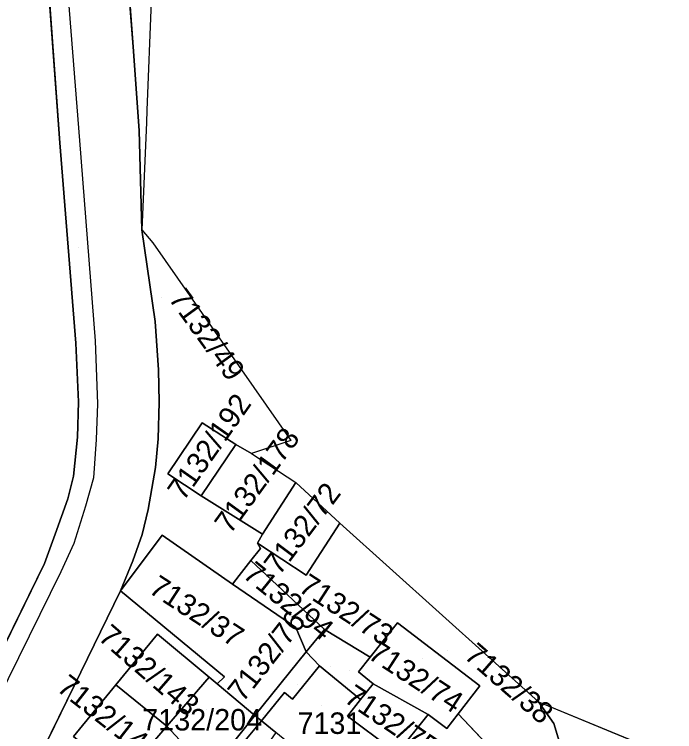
# Model space of a CAD drawing. Extents: x -266199 to -261993, y -1239047 to -1235108.
# Drawn here: x -263520.4 to -263458.9, y -1236131.9 to -1236065 of the extents above; entities that cross this region are included whole.
import ezdxf

# ---------------------------------------------------------------- set-up
doc = ezdxf.new("R2010")
doc.units = 0
for name, color, linetype in [('body_kn', 7, 'Continuous'), ('kladpar_druhypozemkov', 7, 'Continuous'), ('kladpar_hranice', 7, 'Continuous'), ('kladpar_parcelnecisla', 7, 'Continuous'), ('kladpar_plochy', 7, 'Continuous'), ('kladpar_sipky', 7, 'Continuous'), ('zappar_hrandruhpozemk', 7, 'Continuous'), ('zuob_linie', 7, 'Continuous'), ('zuob_plochy', 7, 'Continuous')]:
    doc.layers.add(name, color=color, linetype=linetype)

msp = doc.modelspace()

# ---------------------------------------------------------------- linework, layer by layer
at = {"layer": 'body_kn'}
for p, q in [((-263509.34, -1236068.08), (-263509.34, -1236068.08)), ((-263508.07, -1236073.96), (-263508.07, -1236073.96)), ((-263508.12, -1236075.11), (-263508.12, -1236075.11)), ((-263508.78, -1236075.87), (-263508.78, -1236075.87)), ((-263514.36, -1236076.81), (-263514.36, -1236076.81)), ((-263516.17, -1236077.01), (-263516.17, -1236077.01)), ((-263508.53, -1236085.13), (-263508.53, -1236085.13)), ((-263508.53, -1236085.13), (-263508.53, -1236085.13)), ((-263507.52, -1236086.33), (-263507.52, -1236086.33)), ((-263507.31, -1236093.65), (-263507.31, -1236093.65)), ((-263514.69, -1236095.67), (-263514.69, -1236095.67)), ((-263512.9, -1236095.47), (-263512.9, -1236095.47)), ((-263507, -1236098.16), (-263507, -1236098.16)), ((-263514.44, -1236101.15), (-263514.44, -1236101.15)), ((-263512.68, -1236101.34), (-263512.68, -1236101.34)), ((-263506.93, -1236101.17), (-263506.93, -1236101.17)), ((-263502.92, -1236103.1), (-263502.92, -1236103.1)), ((-263514.53, -1236104.42), (-263514.53, -1236104.42)), ((-263512.8, -1236104.64), (-263512.8, -1236104.64)), ((-263507.02, -1236104.6), (-263507.02, -1236104.6)), ((-263494.66, -1236104.73), (-263494.66, -1236104.73)), ((-263499.78, -1236105.1), (-263499.78, -1236105.1)), ((-263499.78, -1236105.1), (-263499.78, -1236105.1)), ((-263498.32, -1236105.94), (-263498.32, -1236105.94)), ((-263507.26, -1236107.27), (-263507.26, -1236107.27)), ((-263514.9, -1236108.05), (-263514.9, -1236108.05)), ((-263513.03, -1236108.21), (-263513.03, -1236108.21)), ((-263506.12, -1236107.85), (-263506.12, -1236107.85)), ((-263494.2, -1236108.66), (-263494.2, -1236108.66)), ((-263494.2, -1236108.66), (-263494.2, -1236108.66)), ((-263515.42, -1236110.17), (-263515.42, -1236110.17)), ((-263503.01, -1236109.91), (-263503.01, -1236109.91)), ((-263513.79, -1236110.85), (-263513.79, -1236110.85)), ((-263507.94, -1236111.18), (-263507.94, -1236111.18)), ((-263490.1, -1236112.44), (-263490.1, -1236112.44)), ((-263490.1, -1236112.44), (-263490.1, -1236112.44)), ((-263516.6, -1236113.48), (-263516.6, -1236113.48)), ((-263508.5, -1236113.5), (-263508.5, -1236113.5)), ((-263506.66, -1236113.57), (-263506.66, -1236113.57)), ((-263497.31, -1236113.47), (-263497.31, -1236113.47)), ((-263514.87, -1236114.34), (-263514.87, -1236114.34)), ((-263497.78, -1236114.29), (-263497.78, -1236114.29)), ((-263497.48, -1236114.81), (-263497.48, -1236114.81)), ((-263517.6, -1236116.2), (-263517.6, -1236116.2)), ((-263509.38, -1236115.94), (-263509.38, -1236115.94)), ((-263498.39, -1236115.92), (-263498.39, -1236115.92)), ((-263498.39, -1236115.92), (-263498.39, -1236115.92)), ((-263516.07, -1236116.98), (-263516.07, -1236116.98)), ((-263499.48, -1236117.32), (-263499.48, -1236117.32)), ((-263493.23, -1236117.28), (-263493.23, -1236117.28)), ((-263500.11, -1236118.13), (-263500.11, -1236118.13)), ((-263510.54, -1236118.73), (-263510.54, -1236118.73)), ((-263484.75, -1236121.71), (-263484.75, -1236121.71)), ((-263494.21, -1236122.16), (-263494.21, -1236122.16)), ((-263491.55, -1236122.34), (-263491.55, -1236122.34)), ((-263491.55, -1236122.34), (-263491.55, -1236122.34)), ((-263507.09, -1236122.77), (-263507.09, -1236122.77)), ((-263507.09, -1236122.77), (-263507.09, -1236122.77)), ((-263493.25, -1236124.44), (-263493.25, -1236124.44)), ((-263493.25, -1236124.44), (-263493.25, -1236124.44)), ((-263487.29, -1236124.93), (-263487.29, -1236124.93)), ((-263487.29, -1236124.93), (-263487.29, -1236124.93)), ((-263492, -1236125.73), (-263492, -1236125.73)), ((-263488.37, -1236126.3), (-263488.37, -1236126.3)), ((-263502.26, -1236126.79), (-263502.26, -1236126.79)), ((-263500.84, -1236126.75), (-263500.84, -1236126.75)), ((-263510.96, -1236127.49), (-263510.96, -1236127.49)), ((-263501.54, -1236127.4), (-263501.54, -1236127.4)), ((-263501.54, -1236127.4), (-263501.54, -1236127.4)), ((-263487, -1236127.39), (-263487, -1236127.39)), ((-263487, -1236127.39), (-263487, -1236127.39)), ((-263477.07, -1236127.58), (-263477.07, -1236127.58)), ((-263495.26, -1236128.21), (-263495.26, -1236128.21)), ((-263494.51, -1236128.82), (-263494.51, -1236128.82)), ((-263488.17, -1236128.86), (-263488.17, -1236128.86)), ((-263488.17, -1236128.86), (-263488.17, -1236128.86)), ((-263471.6, -1236129.07), (-263471.6, -1236129.07)), ((-263498.03, -1236130.34), (-263498.03, -1236130.34)), ((-263498.03, -1236130.34), (-263498.03, -1236130.34)), ((-263489.4, -1236130.41), (-263489.4, -1236130.41)), ((-263481.88, -1236130.27), (-263481.88, -1236130.27)), ((-263481.88, -1236130.27), (-263481.88, -1236130.27)), ((-263479.09, -1236130.19), (-263479.09, -1236130.19)), ((-263479.09, -1236130.19), (-263479.09, -1236130.19)), ((-263497.41, -1236130.84), (-263497.41, -1236130.84)), ((-263497.41, -1236130.84), (-263497.41, -1236130.84)), ((-263470.2, -1236131.09), (-263470.2, -1236131.09)), ((-263506.2, -1236131.35), (-263506.2, -1236131.35)), ((-263506.2, -1236131.35), (-263506.2, -1236131.35)), ((-263480.16, -1236131.57), (-263480.16, -1236131.57))]:
    msp.add_line(p, q, dxfattribs=at)
at = {"layer": 'kladpar_druhypozemkov'}
for p, q in [((-263514.47, -1236086.76), (-263514.47, -1236086.76)), ((-263506.71, -1236091.43), (-263506.71, -1236091.43)), ((-263503.56, -1236105.73), (-263503.56, -1236105.73)), ((-263499.37, -1236108.33), (-263499.37, -1236108.33)), ((-263494.67, -1236112.28), (-263494.67, -1236112.28)), ((-263498.08, -1236117.77), (-263498.08, -1236117.77)), ((-263502.83, -1236120.18), (-263502.83, -1236120.18)), ((-263480.09, -1236124.32), (-263480.09, -1236124.32)), ((-263482.39, -1236125.01), (-263482.39, -1236125.01)), ((-263506.32, -1236125.64), (-263506.32, -1236125.64)), ((-263491, -1236125.81), (-263491, -1236125.81)), ((-263494.07, -1236127.48), (-263494.07, -1236127.48)), ((-263502.54, -1236129.75), (-263502.54, -1236129.75)), ((-263491.82, -1236129.41), (-263491.82, -1236129.41)), ((-263485.32, -1236129.62), (-263485.32, -1236129.62)), ((-263509.98, -1236130.51), (-263509.98, -1236130.51))]:
    msp.add_line(p, q, dxfattribs=at)
at = {"layer": 'kladpar_hranice'}
for p, q in [((-263498.39, -1236115.92), (-263491.55, -1236122.34)), ((-263493.25, -1236124.44), (-263491.55, -1236122.34)), ((-263491.55, -1236122.34), (-263493.25, -1236124.44)), ((-263491.55, -1236122.34), (-263487.29, -1236124.93)), ((-263479.09, -1236130.19), (-263472.61, -1236137.06)), ((-263472.61, -1236137.06), (-263479.09, -1236130.19))]:
    msp.add_line(p, q, dxfattribs=at)
for points in [[(-263517.74, -1236055.56), (-263516.17, -1236077.01), (-263514.69, -1236095.67), (-263514.44, -1236101.15), (-263514.53, -1236104.42), (-263514.9, -1236108.05), (-263515.42, -1236110.17), (-263516.6, -1236113.48), (-263517.6, -1236116.2), (-263526.34, -1236134.01), (-263526.47, -1236135.87), (-263527.1, -1236134.04), (-263536.25, -1236116.65), (-263542.73, -1236105.37), (-263544.7, -1236102.23), (-263550.7, -1236092.57), (-263556.03, -1236084.45), (-263560.43, -1236078.32), (-263566.54, -1236071.54), (-263569.61, -1236068.25), (-263571.08, -1236067.1), (-263570.51, -1236058.14)], [(-263522.26, -1236142.75), (-263526.47, -1236135.87), (-263526.34, -1236134.01), (-263517.6, -1236116.2), (-263516.6, -1236113.48), (-263515.42, -1236110.17), (-263514.9, -1236108.05), (-263514.53, -1236104.42), (-263514.44, -1236101.15), (-263514.69, -1236095.67), (-263516.17, -1236077.01), (-263517.74, -1236055.56)], [(-263510.25, -1236056.55), (-263509.34, -1236068.08), (-263508.78, -1236075.87), (-263508.53, -1236085.13), (-263507.31, -1236093.65), (-263507, -1236098.16), (-263506.93, -1236101.17), (-263507.02, -1236104.6), (-263507.26, -1236107.27), (-263507.94, -1236111.18), (-263508.5, -1236113.5), (-263509.38, -1236115.94), (-263510.54, -1236118.73), (-263522.26, -1236142.75)], [(-263507.66, -1236063.84), (-263508.07, -1236073.96), (-263508.12, -1236075.11), (-263508.53, -1236085.13), (-263508.78, -1236075.87), (-263509.34, -1236068.08), (-263510.25, -1236056.55)], [(-263508.53, -1236085.13), (-263507.52, -1236086.33), (-263494.66, -1236104.73), (-263498.32, -1236105.94), (-263499.78, -1236105.1), (-263502.92, -1236103.1), (-263506.12, -1236107.85), (-263503.01, -1236109.91), (-263497.31, -1236113.47), (-263497.78, -1236114.29), (-263497.48, -1236114.81), (-263498.39, -1236115.92), (-263499.48, -1236117.32), (-263500.11, -1236118.13), (-263506.66, -1236113.57), (-263510.54, -1236118.73), (-263509.38, -1236115.94), (-263508.5, -1236113.5), (-263507.94, -1236111.18), (-263507.26, -1236107.27), (-263507.02, -1236104.6), (-263506.93, -1236101.17), (-263507, -1236098.16), (-263507.31, -1236093.65), (-263508.53, -1236085.13)], [(-263499.78, -1236105.1), (-263503.01, -1236109.91), (-263506.12, -1236107.85), (-263502.92, -1236103.1), (-263499.78, -1236105.1)], [(-263494.2, -1236108.66), (-263497.31, -1236113.47), (-263503.01, -1236109.91), (-263499.78, -1236105.1), (-263498.32, -1236105.94), (-263494.2, -1236108.66)], [(-263494.2, -1236108.66), (-263490.1, -1236112.44), (-263493.23, -1236117.28), (-263497.78, -1236114.29), (-263497.31, -1236113.47), (-263494.2, -1236108.66)], [(-263498.39, -1236115.92), (-263497.48, -1236114.81), (-263497.78, -1236114.29), (-263493.23, -1236117.28), (-263490.1, -1236112.44)], [(-263490.1, -1236112.44), (-263471.6, -1236129.07), (-263470.2, -1236131.09), (-263469.59, -1236133.06), (-263471.77, -1236136.3), (-263475.5, -1236141.13), (-263472.61, -1236137.06)], [(-263493.25, -1236124.44), (-263498.03, -1236130.34), (-263501.54, -1236127.4), (-263500.84, -1236126.75), (-263510.54, -1236118.73), (-263506.66, -1236113.57), (-263500.11, -1236118.13), (-263494.21, -1236122.16), (-263493.25, -1236124.44)], [(-263493.25, -1236124.44), (-263494.21, -1236122.16), (-263500.11, -1236118.13), (-263499.48, -1236117.32), (-263498.39, -1236115.92)], [(-263487.29, -1236124.93), (-263491.55, -1236122.34), (-263498.39, -1236115.92)], [(-263501.54, -1236127.4), (-263502.26, -1236126.79), (-263507.09, -1236122.77), (-263510.96, -1236127.49), (-263514.91, -1236132.3), (-263514.38, -1236132.76), (-263516.31, -1236135.22), (-263515.64, -1236135.75), (-263517.58, -1236137.96), (-263519.84, -1236140.79), (-263515.29, -1236144.63), (-263512.99, -1236141.86), (-263510.87, -1236139.29), (-263512.12, -1236138.29), (-263510.35, -1236136.15), (-263506.2, -1236131.35), (-263502.23, -1236135.64), (-263513.45, -1236149.79), (-263522.26, -1236142.75), (-263510.54, -1236118.73), (-263500.84, -1236126.75), (-263501.54, -1236127.4)], [(-263479.09, -1236130.19), (-263480.16, -1236131.57), (-263481.88, -1236130.27), (-263487, -1236127.39), (-263488.37, -1236126.3), (-263487.29, -1236124.93), (-263484.75, -1236121.71), (-263477.07, -1236127.58), (-263479.09, -1236130.19)], [(-263479.09, -1236130.19), (-263477.07, -1236127.58), (-263484.75, -1236121.71), (-263487.29, -1236124.93)], [(-263507.09, -1236122.77), (-263502.26, -1236126.79), (-263506.2, -1236131.35), (-263510.96, -1236127.49), (-263507.09, -1236122.77)], [(-263497.41, -1236130.84), (-263498.03, -1236130.34), (-263493.25, -1236124.44), (-263492, -1236125.73), (-263494.51, -1236128.82), (-263495.26, -1236128.21), (-263497.41, -1236130.84)], [(-263487, -1236127.39), (-263488.17, -1236128.86), (-263492, -1236125.73), (-263493.25, -1236124.44)], [(-263487.29, -1236124.93), (-263488.37, -1236126.3), (-263487, -1236127.39)], [(-263485.34, -1236133.45), (-263487.24, -1236135.83), (-263488.88, -1236137.83), (-263496.07, -1236131.94), (-263497.41, -1236130.84), (-263495.26, -1236128.21), (-263494.51, -1236128.82), (-263492, -1236125.73), (-263488.17, -1236128.86)], [(-263498.03, -1236130.34), (-263502.23, -1236135.64), (-263506.2, -1236131.35), (-263502.26, -1236126.79), (-263501.54, -1236127.4), (-263498.03, -1236130.34)], [(-263506.2, -1236131.35), (-263510.35, -1236136.15), (-263514.38, -1236132.76), (-263514.91, -1236132.3), (-263510.96, -1236127.49), (-263506.2, -1236131.35)], [(-263488.17, -1236128.86), (-263487, -1236127.39), (-263481.88, -1236130.27)], [(-263488.17, -1236128.86), (-263489.4, -1236130.41), (-263485.34, -1236133.45)], [(-263485.34, -1236133.45), (-263489.4, -1236130.41), (-263488.17, -1236128.86)], [(-263469.59, -1236133.06), (-263470.2, -1236131.09), (-263471.6, -1236129.07), (-263458.94, -1236134.31)], [(-263514.62, -1236156.03), (-263516.21, -1236153.28), (-263513.45, -1236149.79), (-263502.23, -1236135.64), (-263498.03, -1236130.34), (-263497.41, -1236130.84), (-263499.87, -1236133.83), (-263497.35, -1236135.81), (-263498.77, -1236137.62), (-263498.54, -1236137.8), (-263500.64, -1236140.36), (-263502.44, -1236142.54), (-263503.75, -1236141.46), (-263507.65, -1236146.22), (-263507.03, -1236146.72), (-263510.89, -1236151.45), (-263513.93, -1236155.17), (-263514.62, -1236156.03)], [(-263487.24, -1236135.83), (-263485.34, -1236133.45), (-263484.78, -1236133.87), (-263481.88, -1236130.27), (-263480.16, -1236131.57), (-263479.09, -1236130.19)], [(-263481.88, -1236130.27), (-263484.78, -1236133.87), (-263485.34, -1236133.45)], [(-263498.54, -1236137.8), (-263498.77, -1236137.62), (-263497.35, -1236135.81), (-263499.87, -1236133.83), (-263497.41, -1236130.84), (-263496.07, -1236131.94)]]:
    msp.add_lwpolyline(points, dxfattribs=at)
at = {"layer": 'kladpar_plochy'}
for p, q in [((-263517.74, -1236055.56), (-263516.17, -1236077.01)), ((-263516.17, -1236077.01), (-263517.74, -1236055.56)), ((-263509.34, -1236068.08), (-263510.25, -1236056.55)), ((-263510.25, -1236056.55), (-263509.34, -1236068.08)), ((-263507.66, -1236063.84), (-263508.07, -1236073.96)), ((-263508.78, -1236075.87), (-263509.34, -1236068.08)), ((-263509.34, -1236068.08), (-263508.78, -1236075.87)), ((-263508.07, -1236073.96), (-263508.12, -1236075.11)), ((-263508.12, -1236075.11), (-263508.53, -1236085.13)), ((-263508.53, -1236085.13), (-263508.78, -1236075.87)), ((-263508.78, -1236075.87), (-263508.53, -1236085.13)), ((-263516.17, -1236077.01), (-263514.69, -1236095.67)), ((-263514.69, -1236095.67), (-263516.17, -1236077.01)), ((-263508.53, -1236085.13), (-263507.31, -1236093.65)), ((-263507.31, -1236093.65), (-263507, -1236098.16)), ((-263514.69, -1236095.67), (-263514.44, -1236101.15)), ((-263514.44, -1236101.15), (-263514.69, -1236095.67)), ((-263507, -1236098.16), (-263506.93, -1236101.17)), ((-263514.44, -1236101.15), (-263514.53, -1236104.42)), ((-263514.53, -1236104.42), (-263514.44, -1236101.15)), ((-263506.93, -1236101.17), (-263507.02, -1236104.6)), ((-263514.53, -1236104.42), (-263514.9, -1236108.05)), ((-263514.9, -1236108.05), (-263514.53, -1236104.42)), ((-263507.02, -1236104.6), (-263507.26, -1236107.27)), ((-263507.26, -1236107.27), (-263507.94, -1236111.18)), ((-263514.9, -1236108.05), (-263515.42, -1236110.17)), ((-263515.42, -1236110.17), (-263514.9, -1236108.05)), ((-263515.42, -1236110.17), (-263516.6, -1236113.48)), ((-263516.6, -1236113.48), (-263515.42, -1236110.17)), ((-263507.94, -1236111.18), (-263508.5, -1236113.5)), ((-263516.6, -1236113.48), (-263517.6, -1236116.2)), ((-263517.6, -1236116.2), (-263516.6, -1236113.48)), ((-263508.5, -1236113.5), (-263509.38, -1236115.94)), ((-263517.6, -1236116.2), (-263526.34, -1236134.01)), ((-263526.34, -1236134.01), (-263517.6, -1236116.2)), ((-263509.38, -1236115.94), (-263510.54, -1236118.73)), ((-263510.54, -1236118.73), (-263522.26, -1236142.75)), ((-263470.2, -1236131.09), (-263471.6, -1236129.07)), ((-263471.6, -1236129.07), (-263458.94, -1236134.31)), ((-263469.59, -1236133.06), (-263470.2, -1236131.09))]:
    msp.add_line(p, q, dxfattribs=at)
for points in [[(-263508.53, -1236085.13), (-263507.52, -1236086.33), (-263494.66, -1236104.73), (-263498.32, -1236105.94), (-263499.78, -1236105.1), (-263502.92, -1236103.1), (-263506.12, -1236107.85), (-263503.01, -1236109.91), (-263497.31, -1236113.47), (-263497.78, -1236114.29), (-263497.48, -1236114.81), (-263498.39, -1236115.92), (-263499.48, -1236117.32), (-263500.11, -1236118.13), (-263506.66, -1236113.57), (-263510.54, -1236118.73), (-263509.38, -1236115.94), (-263508.5, -1236113.5), (-263507.94, -1236111.18), (-263507.26, -1236107.27), (-263507.02, -1236104.6), (-263506.93, -1236101.17), (-263507, -1236098.16), (-263507.31, -1236093.65)], [(-263499.78, -1236105.1), (-263503.01, -1236109.91), (-263506.12, -1236107.85), (-263502.92, -1236103.1)], [(-263494.2, -1236108.66), (-263497.31, -1236113.47), (-263503.01, -1236109.91), (-263499.78, -1236105.1), (-263498.32, -1236105.94)], [(-263494.2, -1236108.66), (-263490.1, -1236112.44), (-263493.23, -1236117.28), (-263497.78, -1236114.29), (-263497.31, -1236113.47)], [(-263490.1, -1236112.44), (-263471.6, -1236129.07), (-263470.2, -1236131.09), (-263469.59, -1236133.06), (-263471.77, -1236136.3), (-263475.5, -1236141.13), (-263472.61, -1236137.06), (-263479.09, -1236130.19), (-263477.07, -1236127.58), (-263484.75, -1236121.71), (-263487.29, -1236124.93), (-263491.55, -1236122.34), (-263498.39, -1236115.92), (-263497.48, -1236114.81), (-263497.78, -1236114.29), (-263493.23, -1236117.28)], [(-263493.25, -1236124.44), (-263498.03, -1236130.34), (-263501.54, -1236127.4), (-263500.84, -1236126.75), (-263510.54, -1236118.73), (-263506.66, -1236113.57), (-263500.11, -1236118.13), (-263494.21, -1236122.16)], [(-263491.55, -1236122.34), (-263493.25, -1236124.44), (-263494.21, -1236122.16), (-263500.11, -1236118.13), (-263499.48, -1236117.32), (-263498.39, -1236115.92)], [(-263501.54, -1236127.4), (-263502.26, -1236126.79), (-263507.09, -1236122.77), (-263510.96, -1236127.49), (-263514.91, -1236132.3), (-263514.38, -1236132.76), (-263516.31, -1236135.22), (-263515.64, -1236135.75), (-263517.58, -1236137.96), (-263519.84, -1236140.79), (-263515.29, -1236144.63), (-263512.99, -1236141.86), (-263510.87, -1236139.29), (-263512.12, -1236138.29), (-263510.35, -1236136.15), (-263506.2, -1236131.35), (-263502.23, -1236135.64), (-263513.45, -1236149.79), (-263522.26, -1236142.75), (-263510.54, -1236118.73), (-263500.84, -1236126.75)], [(-263479.09, -1236130.19), (-263480.16, -1236131.57), (-263481.88, -1236130.27), (-263487, -1236127.39), (-263488.37, -1236126.3), (-263487.29, -1236124.93), (-263484.75, -1236121.71), (-263477.07, -1236127.58)], [(-263487, -1236127.39), (-263488.17, -1236128.86), (-263492, -1236125.73), (-263493.25, -1236124.44), (-263491.55, -1236122.34), (-263487.29, -1236124.93), (-263488.37, -1236126.3)], [(-263507.09, -1236122.77), (-263502.26, -1236126.79), (-263506.2, -1236131.35), (-263510.96, -1236127.49)], [(-263497.41, -1236130.84), (-263498.03, -1236130.34), (-263493.25, -1236124.44), (-263492, -1236125.73), (-263494.51, -1236128.82), (-263495.26, -1236128.21)], [(-263485.34, -1236133.45), (-263487.24, -1236135.83), (-263488.88, -1236137.83), (-263496.07, -1236131.94), (-263497.41, -1236130.84), (-263495.26, -1236128.21), (-263494.51, -1236128.82), (-263492, -1236125.73), (-263488.17, -1236128.86), (-263489.4, -1236130.41)], [(-263498.03, -1236130.34), (-263502.23, -1236135.64), (-263506.2, -1236131.35), (-263502.26, -1236126.79), (-263501.54, -1236127.4)], [(-263506.2, -1236131.35), (-263510.35, -1236136.15), (-263514.38, -1236132.76), (-263514.91, -1236132.3), (-263510.96, -1236127.49)], [(-263481.88, -1236130.27), (-263484.78, -1236133.87), (-263485.34, -1236133.45), (-263489.4, -1236130.41), (-263488.17, -1236128.86), (-263487, -1236127.39)], [(-263514.62, -1236156.03), (-263516.21, -1236153.28), (-263513.45, -1236149.79), (-263502.23, -1236135.64), (-263498.03, -1236130.34), (-263497.41, -1236130.84), (-263499.87, -1236133.83), (-263497.35, -1236135.81), (-263498.77, -1236137.62), (-263498.54, -1236137.8), (-263500.64, -1236140.36), (-263502.44, -1236142.54), (-263503.75, -1236141.46), (-263507.65, -1236146.22), (-263507.03, -1236146.72), (-263510.89, -1236151.45), (-263513.93, -1236155.17)], [(-263475.5, -1236141.13), (-263477.3, -1236143.66), (-263487.24, -1236135.83), (-263485.34, -1236133.45), (-263484.78, -1236133.87), (-263481.88, -1236130.27), (-263480.16, -1236131.57), (-263479.09, -1236130.19), (-263472.61, -1236137.06)], [(-263496.07, -1236131.94), (-263498, -1236134.69), (-263496.8, -1236135.68), (-263498.54, -1236137.8), (-263498.77, -1236137.62), (-263497.35, -1236135.81), (-263499.87, -1236133.83), (-263497.41, -1236130.84)]]:
    msp.add_lwpolyline(points, close=True, dxfattribs=at)
at = {"layer": 'kladpar_sipky'}
for p, q in [((-263489.19, -1236126.17), (-263489.19, -1236126.17)), ((-263497.18, -1236130.26), (-263497.18, -1236130.26))]:
    msp.add_line(p, q, dxfattribs=at)
at = {"layer": 'zappar_hrandruhpozemk'}
for p, q in [((-263515.49, -1236062.47), (-263514.36, -1236076.81)), ((-263516.07, -1236116.98), (-263523.18, -1236131.35))]:
    msp.add_line(p, q, dxfattribs=at)
msp.add_lwpolyline([(-263514.36, -1236076.81), (-263512.9, -1236095.47), (-263512.68, -1236101.34), (-263512.8, -1236104.64), (-263513.03, -1236108.21), (-263513.79, -1236110.85), (-263514.87, -1236114.34), (-263516.07, -1236116.98)], dxfattribs=at)
at = {"layer": 'zuob_linie'}
msp.add_lwpolyline([(-263507.66, -1236063.84), (-263508.07, -1236073.96), (-263508.12, -1236075.11), (-263508.53, -1236085.13), (-263507.52, -1236086.33), (-263494.66, -1236104.73), (-263498.32, -1236105.94), (-263494.2, -1236108.66), (-263490.1, -1236112.44), (-263471.6, -1236129.07), (-263458.94, -1236134.31)], dxfattribs=at)
at = {"layer": 'zuob_plochy'}
msp.add_lwpolyline([(-263507.66, -1236063.84), (-263508.07, -1236073.96), (-263508.12, -1236075.11), (-263508.53, -1236085.13), (-263507.52, -1236086.33), (-263494.66, -1236104.73), (-263498.32, -1236105.94), (-263494.2, -1236108.66), (-263490.1, -1236112.44), (-263471.6, -1236129.07), (-263458.94, -1236134.31)], dxfattribs=at)

# ---------------------------------------------------------------- texts
at = {"layer": 'kladpar_parcelnecisla'}
for s, rotation, p in [('7132/49', 306, (-263506.119, -1236091.545)), ('7132/192', 55, (-263504.654, -1236110.451)), ('7132/178', 54, (-263500.303, -1236113.537)), ('7132/72', 53, (-263495.731, -1236117.38)), ('7132/94', 321, (-263499.251, -1236117.413)), ('7132/37', 327, (-263508.014, -1236118.851)), ('7132/73', 327, (-263494.074, -1236118.711)), ('7132/76', 52, (-263499.133, -1236129.208)), ('7132/143', 319, (-263512.717, -1236123.216)), ('7132/74', 327, (-263487.608, -1236124.957)), ('7132/38', 319, (-263478.642, -1236124.934)), ('7132/144', 322, (-263516.572, -1236127.97)), ('7132/75', 326, (-263489.827, -1236129.009)), ('7132/204', 360, (-263508.502, -1236131.75))]:
    msp.add_text(s, height=2, rotation=rotation, dxfattribs=at).set_placement(p)
msp.add_text('7131', height=2, dxfattribs=at).set_placement((-263494.056, -1236132.07))

doc.saveas('drawing.dxf')
